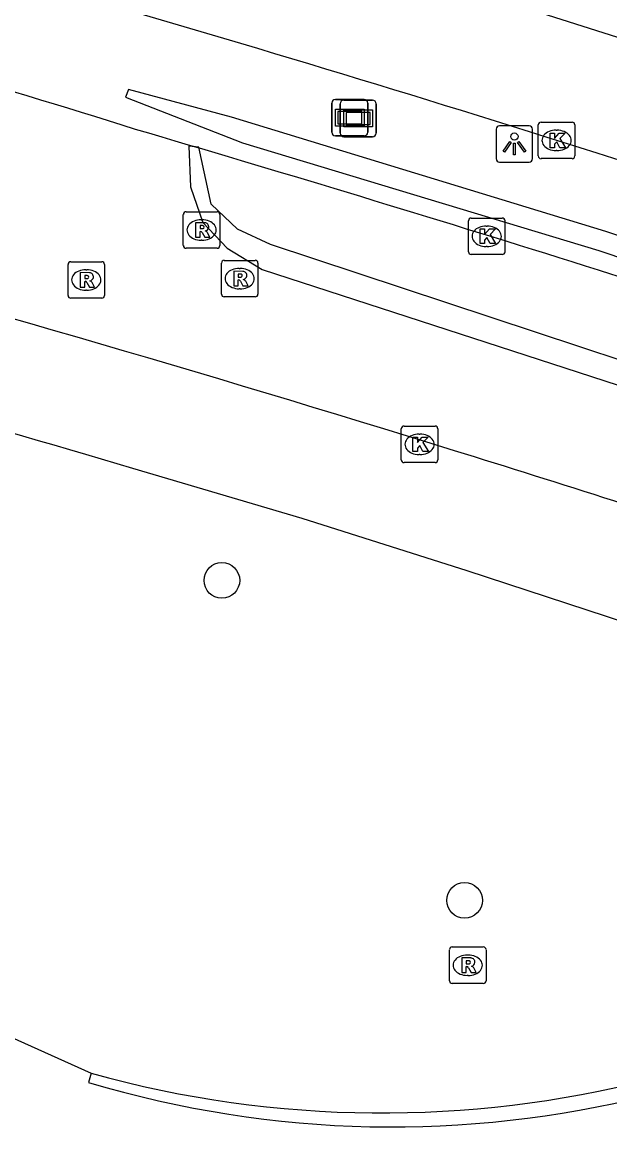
# Model space of a CAD drawing. Extents: x 161477 to 163040, y 383680 to 384868.
# Drawn here: x 162366.71 to 162382.82, y 384768.67 to 384798.93 of the extents above; entities that cross this region are included whole.
import ezdxf

# ---------------------------------------------------------------- set-up
doc = ezdxf.new("R2010")
doc.units = 0
for name, color, linetype in [('IMGEO_Boom', 7, 'Continuous'), ('IMGEO_Kolk', 7, 'Continuous'), ('IMGEO_Lichtpunt', 7, 'Continuous'), ('IMGEO_Loofbos', 7, 'Continuous'), ('IMGEO_Muur', 7, 'Continuous'), ('IMGEO_Rijbaan_lokaal_open', 7, 'Continuous'), ('IMGEO_Rijbaan_regionaal_gesloten', 7, 'Continuous'), ('IMGEO_Rioolput', 7, 'Continuous'), ('IMGEO_Verklikker', 7, 'Continuous'), ('IMGEO_Voetpad_open', 7, 'Continuous')]:
    doc.layers.add(name, color=color, linetype=linetype)

msp = doc.modelspace()

# ---------------------------------------------------------------- linework, layer by layer
at = {"layer": 'IMGEO_Boom'}
for centre in [(162372.181, 384783.635), (162378.833, 384774.871)]:
    msp.add_circle(centre, 0.489, dxfattribs=at)
at = {"layer": 'IMGEO_Kolk'}
for p, q in [((162380.853, 384795.26), (162380.853, 384796.112)), ((162380.928, 384796.186), (162381.78, 384796.186)), ((162381.854, 384796.112), (162381.854, 384795.26)), ((162381.341, 384795.966), (162381.366, 384795.966)), ((162381.78, 384795.186), (162380.928, 384795.186)), ((162381.364, 384795.406), (162381.339, 384795.406)), ((162378.939, 384792.634), (162378.939, 384793.486)), ((162379.014, 384793.56), (162379.866, 384793.56)), ((162379.94, 384793.486), (162379.94, 384792.634)), ((162379.427, 384793.34), (162379.452, 384793.34)), ((162379.45, 384792.78), (162379.425, 384792.78)), ((162379.866, 384792.56), (162379.014, 384792.56)), ((162377.098, 384786.936), (162377.098, 384787.788)), ((162377.173, 384787.862), (162378.025, 384787.862)), ((162377.586, 384787.642), (162377.611, 384787.642)), ((162378.099, 384787.788), (162378.099, 384786.936)), ((162377.609, 384787.082), (162377.584, 384787.082)), ((162378.025, 384786.862), (162377.173, 384786.862))]:
    msp.add_line(p, q, dxfattribs=at)
for points in [[(162380.853, 384795.26), (162380.853, 384796.112)], [(162380.928, 384796.186), (162381.78, 384796.186)], [(162381.854, 384796.112), (162381.854, 384795.26)], [(162381.174, 384795.886), (162381.297, 384795.886), (162381.297, 384795.735), (162381.427, 384795.886), (162381.591, 384795.886), (162381.445, 384795.735), (162381.598, 384795.486), (162381.446, 384795.486), (162381.361, 384795.65), (162381.297, 384795.583), (162381.297, 384795.486), (162381.174, 384795.486), (162381.174, 384795.886)], [(162381.78, 384795.186), (162380.928, 384795.186)], [(162378.939, 384792.634), (162378.939, 384793.486)], [(162379.014, 384793.56), (162379.866, 384793.56)], [(162379.94, 384793.486), (162379.94, 384792.634)], [(162379.26, 384793.26), (162379.383, 384793.26), (162379.383, 384793.109), (162379.513, 384793.26), (162379.677, 384793.26), (162379.531, 384793.109), (162379.684, 384792.86), (162379.532, 384792.86), (162379.447, 384793.024), (162379.383, 384792.957), (162379.383, 384792.86), (162379.26, 384792.86), (162379.26, 384793.26)], [(162379.866, 384792.56), (162379.014, 384792.56)], [(162377.098, 384786.936), (162377.098, 384787.788)], [(162377.173, 384787.862), (162378.025, 384787.862)], [(162378.099, 384787.788), (162378.099, 384786.936)], [(162377.419, 384787.562), (162377.542, 384787.562), (162377.542, 384787.411), (162377.672, 384787.562), (162377.836, 384787.562), (162377.69, 384787.411), (162377.843, 384787.162), (162377.691, 384787.162), (162377.606, 384787.326), (162377.542, 384787.259), (162377.542, 384787.162), (162377.419, 384787.162), (162377.419, 384787.562)], [(162378.025, 384786.862), (162377.173, 384786.862)]]:
    msp.add_lwpolyline(points, dxfattribs=at)
for centre, start, end in [((162380.93, 384796.11), 91.552, 178.448), ((162380.93, 384796.11), 91.552, 178.448), ((162381.778, 384796.11), 1.552, 88.448), ((162381.778, 384796.11), 1.552, 88.448), ((162380.93, 384795.262), 181.552, 268.448), ((162380.93, 384795.262), 181.552, 268.448), ((162381.778, 384795.262), 271.552, 358.448), ((162381.778, 384795.262), 271.552, 358.448), ((162379.016, 384793.484), 91.552, 178.448), ((162379.016, 384793.484), 91.552, 178.448), ((162379.864, 384793.484), 1.552, 88.448), ((162379.864, 384793.484), 1.552, 88.448), ((162379.016, 384792.636), 181.552, 268.448), ((162379.016, 384792.636), 181.552, 268.448), ((162379.864, 384792.636), 271.552, 358.448), ((162379.864, 384792.636), 271.552, 358.448), ((162377.175, 384787.786), 91.552, 178.448), ((162377.175, 384787.786), 91.552, 178.448), ((162378.023, 384787.786), 1.552, 88.448), ((162378.023, 384787.786), 1.552, 88.448), ((162377.175, 384786.938), 181.552, 268.448), ((162377.175, 384786.938), 181.552, 268.448), ((162378.023, 384786.938), 271.552, 358.448), ((162378.023, 384786.938), 271.552, 358.448)]:
    msp.add_arc(centre, 0.0765, start, end, dxfattribs=at)
for centre, major_axis, ratio, start_param, end_param in [((162381.34, 384795.686), (-0.387, 0.002), 0.722429, 4.712389, 7.853982), ((162381.365, 384795.686), (-0.39, 0.002), 0.717154, 1.570796, 4.712389), ((162379.426, 384793.06), (-0.387, 0.002), 0.722429, 4.712389, 7.853982), ((162379.451, 384793.06), (-0.39, 0.002), 0.717154, 1.570796, 4.712389), ((162377.585, 384787.362), (-0.387, 0.002), 0.722429, 4.712389, 7.853982), ((162377.61, 384787.362), (-0.39, 0.002), 0.717154, 1.570796, 4.712389)]:
    msp.add_ellipse(centre, major_axis=major_axis, ratio=ratio, start_param=start_param, end_param=end_param, dxfattribs=at)
at = {"layer": 'IMGEO_Lichtpunt'}
for p, q in [((162380.601, 384796.088), (162379.793, 384796.088)), ((162380.601, 384796.088), (162379.793, 384796.088)), ((162379.699, 384795.993), (162379.699, 384795.186)), ((162379.699, 384795.993), (162379.699, 384795.186)), ((162380.695, 384795.186), (162380.695, 384795.993)), ((162380.695, 384795.186), (162380.695, 384795.993)), ((162379.793, 384795.092), (162380.601, 384795.092)), ((162379.793, 384795.092), (162380.601, 384795.092))]:
    msp.add_line(p, q, dxfattribs=at)
for points in [[(162380.073, 384795.657), (162380.112, 384795.629), (162379.924, 384795.367), (162379.886, 384795.394), (162380.073, 384795.657)], [(162380.175, 384795.609), (162380.222, 384795.609), (162380.222, 384795.287), (162380.175, 384795.287), (162380.175, 384795.609)], [(162380.285, 384795.629), (162380.323, 384795.656), (162380.51, 384795.394), (162380.471, 384795.366), (162380.285, 384795.629)]]:
    msp.add_lwpolyline(points, dxfattribs=at)
msp.add_circle((162380.198, 384795.791), 0.0994, dxfattribs=at)
for centre, start, end in [((162379.793, 384795.993), 90, 180), ((162379.793, 384795.993), 90, 180), ((162380.601, 384795.993), 0, 90), ((162380.601, 384795.993), 0, 90), ((162379.793, 384795.186), 180, 270), ((162379.793, 384795.186), 180, 270), ((162380.601, 384795.186), 270, 0), ((162380.601, 384795.186), 270, 360)]:
    msp.add_arc(centre, 0.0946, start, end, dxfattribs=at)
at = {"layer": 'IMGEO_Loofbos'}
msp.add_lwpolyline([(162319.862, 384798.876), (162360.817, 384773.633), (162368.598, 384770.136)], dxfattribs=at)
at = {"layer": 'IMGEO_Muur'}
for points in [[(162393.406, 384789.542), (162387.839, 384791.458), (162382.704, 384793.193), (162372.443, 384796.323), (162369.625, 384797.085), (162369.542, 384796.869), (162372.744, 384795.616), (162382.513, 384792.675), (162387.64, 384790.943), (162393.172, 384789.065)], [(162391.695, 384786.826), (162391.686, 384786.829), (162373.516, 384792.832), (162372.614, 384793.253), (162371.891, 384793.936), (162371.55, 384795.5), (162371.28, 384795.53), (162371.32, 384794.417), (162371.661, 384793.434), (162372.323, 384792.732), (162373.286, 384792.15), (162391.338, 384786.285)], [(162368.598, 384770.136), (162368.528, 384769.886)]]:
    msp.add_lwpolyline(points, dxfattribs=at)
for centre, radius, start, end in [((162376.575, 384798.836), 29.788, 254.4661, 314.0271), ((162376.848, 384797.631), 28.966, 253.3079, 314.7101)]:
    msp.add_arc(centre, radius, start, end, dxfattribs=at)
at = {"layer": 'IMGEO_Rijbaan_lokaal_open'}
for centre, radius, start, end in [((162307.178, 384598.506), 207.177, 72.40195, 75.83899), ((162200.486, 384213.44), 600.745, 72.757133, 76.879163), ((162181.404, 384152.997), 670.026, 71.594156, 73.668199), ((162235.5, 384325.417), 483.421, 71.70176, 72.78648)]:
    msp.add_arc(centre, radius, start, end, dxfattribs=at)
at = {"layer": 'IMGEO_Rijbaan_regionaal_gesloten'}
msp.add_lwpolyline([(162171.371, 384827.274), (162187.355, 384826.802), (162196.18, 384826.503), (162204.219, 384826.204), (162216.71, 384825.748), (162233.393, 384825.048), (162245.739, 384824.383), (162253.754, 384823.789), (162265.687, 384822.704), (162277.619, 384821.363), (162285.572, 384820.332), (162297.465, 384818.543), (162309.268, 384816.486), (162321.122, 384814.26), (162332.85, 384811.806), (162344.68, 384809.194), (162356.896, 384806.095), (162369.528, 384802.665), (162381.099, 384799.126), (162393.008, 384795.35), (162396.506, 384794.123)], dxfattribs=at)
msp.add_arc((162211.65, 384257.321), 564.48, 71.84302, 75.00221, dxfattribs=at)
at = {"layer": 'IMGEO_Rioolput'}
for p, q in [((162371.125, 384792.806), (162371.125, 384793.658)), ((162371.2, 384793.732), (162372.052, 384793.732)), ((162372.126, 384793.658), (162372.126, 384792.806)), ((162371.613, 384793.512), (162371.638, 384793.512)), ((162371.636, 384792.952), (162371.611, 384792.952)), ((162372.052, 384792.732), (162371.2, 384792.732)), ((162367.965, 384791.438), (162367.965, 384792.29)), ((162368.04, 384792.364), (162368.892, 384792.364)), ((162368.453, 384792.144), (162368.478, 384792.144)), ((162368.966, 384792.29), (162368.966, 384791.438)), ((162372.169, 384791.475), (162372.169, 384792.327)), ((162372.244, 384792.401), (162373.096, 384792.401)), ((162372.657, 384792.181), (162372.682, 384792.181)), ((162373.17, 384792.327), (162373.17, 384791.475)), ((162368.476, 384791.584), (162368.451, 384791.584)), ((162372.68, 384791.621), (162372.655, 384791.621)), ((162368.892, 384791.364), (162368.04, 384791.364)), ((162373.096, 384791.401), (162372.244, 384791.401)), ((162378.419, 384772.668), (162378.419, 384773.52)), ((162378.494, 384773.594), (162379.346, 384773.594)), ((162378.907, 384773.374), (162378.932, 384773.374)), ((162379.42, 384773.52), (162379.42, 384772.668)), ((162378.93, 384772.814), (162378.905, 384772.814)), ((162379.346, 384772.594), (162378.494, 384772.594))]:
    msp.add_line(p, q, dxfattribs=at)
for points in [[(162371.125, 384792.806), (162371.125, 384793.658)], [(162371.2, 384793.732), (162372.052, 384793.732)], [(162372.126, 384793.658), (162372.126, 384792.806)], [(162371.714, 384793.43), (162371.462, 384793.432), (162371.462, 384793.032)], [(162371.64, 384793.351), (162371.586, 384793.351), (162371.586, 384793.27)], [(162371.462, 384793.032), (162371.586, 384793.032), (162371.586, 384793.194), (162371.597, 384793.194)], [(162371.586, 384793.27), (162371.638, 384793.27)], [(162371.644, 384793.165), (162371.715, 384793.032), (162371.855, 384793.032), (162371.79, 384793.158)], [(162372.052, 384792.732), (162371.2, 384792.732)], [(162367.965, 384791.438), (162367.965, 384792.29)], [(162368.04, 384792.364), (162368.892, 384792.364)], [(162368.966, 384792.29), (162368.966, 384791.438)], [(162372.169, 384791.475), (162372.169, 384792.327)], [(162372.244, 384792.401), (162373.096, 384792.401)], [(162373.17, 384792.327), (162373.17, 384791.475)], [(162368.554, 384792.062), (162368.302, 384792.064), (162368.302, 384791.664)], [(162368.48, 384791.983), (162368.426, 384791.983), (162368.426, 384791.902)], [(162368.426, 384791.902), (162368.478, 384791.902)], [(162372.758, 384792.099), (162372.506, 384792.101), (162372.506, 384791.701)], [(162372.506, 384791.701), (162372.63, 384791.701), (162372.63, 384791.863), (162372.641, 384791.863)], [(162372.684, 384792.02), (162372.63, 384792.02), (162372.63, 384791.939)], [(162372.63, 384791.939), (162372.682, 384791.939)], [(162372.688, 384791.834), (162372.759, 384791.701), (162372.899, 384791.701), (162372.834, 384791.827)], [(162368.302, 384791.664), (162368.426, 384791.664), (162368.426, 384791.826), (162368.437, 384791.826)], [(162368.484, 384791.797), (162368.555, 384791.664), (162368.695, 384791.664), (162368.63, 384791.79)], [(162368.892, 384791.364), (162368.04, 384791.364)], [(162373.096, 384791.401), (162372.244, 384791.401)], [(162378.419, 384772.668), (162378.419, 384773.52)], [(162378.494, 384773.594), (162379.346, 384773.594)], [(162379.42, 384773.52), (162379.42, 384772.668)], [(162379.008, 384773.292), (162378.756, 384773.294), (162378.756, 384772.894)], [(162378.934, 384773.213), (162378.88, 384773.213), (162378.88, 384773.132)], [(162378.88, 384773.132), (162378.932, 384773.132)], [(162378.756, 384772.894), (162378.88, 384772.894), (162378.88, 384773.056), (162378.891, 384773.056)], [(162378.938, 384773.027), (162379.009, 384772.894), (162379.149, 384772.894), (162379.084, 384773.02)], [(162379.346, 384772.594), (162378.494, 384772.594)]]:
    msp.add_lwpolyline(points, dxfattribs=at)
for centre, radius, start, end in [((162371.202, 384793.656), 0.0765, 91.552, 178.448), ((162371.202, 384793.656), 0.0765, 91.552, 178.448), ((162372.05, 384793.656), 0.0765, 1.552, 88.448), ((162372.05, 384793.656), 0.0765, 1.552, 88.448), ((162371.646, 384793.255), 0.0964, 77.0061, 93.1865), ((162371.66, 384793.312), 0.0378, 276.6634, 79.6772), ((162371.713, 384793.32), 0.109, 350.3612, 89.416), ((162371.596, 384793.141), 0.0533, 26.0293, 88.6989), ((162371.622, 384793.459), 0.19, 274.7715, 282.9687), ((162371.711, 384793.32), 0.112, 277.5842, 350.9817), ((162371.695, 384793.105), 0.108, 29.5134, 73.7905), ((162371.202, 384792.808), 0.0765, 181.552, 268.448), ((162371.202, 384792.808), 0.0765, 181.552, 268.448), ((162372.05, 384792.808), 0.0765, 271.552, 358.448), ((162372.05, 384792.808), 0.0765, 271.552, 358.448), ((162368.042, 384792.288), 0.0765, 91.552, 178.448), ((162368.042, 384792.288), 0.0765, 91.552, 178.448), ((162368.89, 384792.288), 0.0765, 1.552, 88.448), ((162368.89, 384792.288), 0.0765, 1.552, 88.448), ((162372.246, 384792.325), 0.0765, 91.552, 178.448), ((162372.246, 384792.325), 0.0765, 91.552, 178.448), ((162373.094, 384792.325), 0.0765, 1.552, 88.448), ((162373.094, 384792.325), 0.0765, 1.552, 88.448), ((162368.462, 384792.091), 0.19, 274.7715, 282.9687), ((162368.486, 384791.887), 0.0964, 77.0061, 93.1865), ((162368.5, 384791.944), 0.0378, 276.6634, 79.6772), ((162368.553, 384791.952), 0.109, 350.3612, 89.416), ((162368.551, 384791.952), 0.112, 277.5842, 350.9817), ((162368.535, 384791.737), 0.108, 29.5134, 73.7905), ((162372.64, 384791.81), 0.0533, 26.0293, 88.6989), ((162372.666, 384792.128), 0.19, 274.7715, 282.9687), ((162372.69, 384791.924), 0.0964, 77.0061, 93.1865), ((162372.704, 384791.981), 0.0378, 276.6634, 79.6772), ((162372.757, 384791.989), 0.109, 350.3612, 89.416), ((162372.755, 384791.989), 0.112, 277.5842, 350.9817), ((162372.739, 384791.774), 0.108, 29.5134, 73.7905), ((162368.436, 384791.773), 0.0533, 26.0293, 88.6989), ((162368.042, 384791.44), 0.0765, 181.552, 268.448), ((162368.042, 384791.44), 0.0765, 181.552, 268.448), ((162368.89, 384791.44), 0.0765, 271.552, 358.448), ((162368.89, 384791.44), 0.0765, 271.552, 358.448), ((162372.246, 384791.477), 0.0765, 181.552, 268.448), ((162372.246, 384791.477), 0.0765, 181.552, 268.448), ((162373.094, 384791.477), 0.0765, 271.552, 358.448), ((162373.094, 384791.477), 0.0765, 271.552, 358.448), ((162378.496, 384773.518), 0.0765, 91.552, 178.448), ((162378.496, 384773.518), 0.0765, 91.552, 178.448), ((162379.344, 384773.518), 0.0765, 1.552, 88.448), ((162379.344, 384773.518), 0.0765, 1.552, 88.448), ((162378.916, 384773.321), 0.19, 274.7715, 282.9687), ((162378.94, 384773.117), 0.0964, 77.0061, 93.1865), ((162378.954, 384773.174), 0.0378, 276.6634, 79.6772), ((162379.007, 384773.182), 0.109, 350.3612, 89.416), ((162379.005, 384773.182), 0.112, 277.5842, 350.9817), ((162378.989, 384772.967), 0.108, 29.5134, 73.7905), ((162378.89, 384773.003), 0.0533, 26.0293, 88.6989), ((162378.496, 384772.67), 0.0765, 181.552, 268.448), ((162378.496, 384772.67), 0.0765, 181.552, 268.448), ((162379.344, 384772.67), 0.0765, 271.552, 358.448), ((162379.344, 384772.67), 0.0765, 271.552, 358.448)]:
    msp.add_arc(centre, radius, start, end, dxfattribs=at)
for centre, major_axis, ratio, start_param, end_param in [((162371.612, 384793.232), (-0.387, 0.002), 0.722429, 4.712389, 7.853982), ((162371.637, 384793.232), (-0.39, 0.002), 0.717154, 1.570796, 4.712389), ((162368.452, 384791.864), (-0.387, 0.002), 0.722429, 4.712389, 7.853982), ((162368.477, 384791.864), (-0.39, 0.002), 0.717154, 1.570796, 4.712389), ((162372.656, 384791.901), (-0.387, 0.002), 0.722429, 4.712389, 7.853982), ((162372.681, 384791.901), (-0.39, 0.002), 0.717154, 1.570796, 4.712389), ((162378.906, 384773.094), (-0.387, 0.002), 0.722429, 4.712389, 7.853982), ((162378.931, 384773.094), (-0.39, 0.002), 0.717154, 1.570796, 4.712389)]:
    msp.add_ellipse(centre, major_axis=major_axis, ratio=ratio, start_param=start_param, end_param=end_param, dxfattribs=at)
at = {"layer": 'IMGEO_Verklikker'}
for p, q in [((162375.192, 384795.909), (162375.192, 384796.709)), ((162375.192, 384796.709), (162375.192, 384795.909)), ((162375.292, 384796.809), (162376.082, 384796.809)), ((162376.082, 384796.809), (162375.292, 384796.809)), ((162375.421, 384795.888), (162375.421, 384796.688)), ((162375.421, 384796.688), (162375.421, 384795.888)), ((162375.521, 384796.788), (162376.311, 384796.788)), ((162376.311, 384796.788), (162375.521, 384796.788)), ((162376.182, 384796.709), (162376.182, 384795.909)), ((162376.182, 384795.909), (162376.182, 384796.709)), ((162376.411, 384796.688), (162376.411, 384795.888)), ((162376.411, 384795.888), (162376.411, 384796.688)), ((162376.082, 384795.809), (162375.292, 384795.809)), ((162375.292, 384795.809), (162376.082, 384795.809)), ((162376.311, 384795.788), (162375.521, 384795.788)), ((162375.521, 384795.788), (162376.311, 384795.788))]:
    msp.add_line(p, q, dxfattribs=at)
for points in [[(162375.293, 384796.541), (162376.081, 384796.541), (162376.081, 384796.077), (162375.293, 384796.077), (162375.293, 384796.541)], [(162375.358, 384796.476), (162375.358, 384796.142), (162376.016, 384796.142), (162376.016, 384796.476), (162375.358, 384796.476)], [(162375.522, 384796.52), (162376.31, 384796.52), (162376.31, 384796.056), (162375.522, 384796.056), (162375.522, 384796.52)], [(162375.587, 384796.455), (162375.587, 384796.121), (162376.245, 384796.121), (162376.245, 384796.455), (162375.587, 384796.455)]]:
    msp.add_lwpolyline(points, dxfattribs=at)
for centre, start, end in [((162375.292, 384796.709), 90, 180), ((162375.292, 384796.709), 90, 180), ((162375.521, 384796.688), 90, 180), ((162375.521, 384796.688), 90, 180), ((162376.082, 384796.709), 0, 90), ((162376.082, 384796.709), 360, 90), ((162376.311, 384796.688), 0, 90), ((162376.311, 384796.688), 360, 90), ((162375.292, 384795.909), 180, 270), ((162375.292, 384795.909), 180, 270), ((162375.521, 384795.888), 180, 270), ((162375.521, 384795.888), 180, 270), ((162376.082, 384795.909), 270, 0), ((162376.082, 384795.909), 270, 0), ((162376.311, 384795.888), 270, 0), ((162376.311, 384795.888), 270, 0)]:
    msp.add_arc(centre, 0.1, start, end, dxfattribs=at)
at = {"layer": 'IMGEO_Voetpad_open'}
msp.add_lwpolyline([(162389.581, 384783.62), (162387.892, 384781.058), (162387.682, 384781.018), (162378.905, 384783.9), (162374.385, 384785.33), (162369.745, 384786.702)], dxfattribs=at)
msp.add_arc((162220.722, 384282.501), 525.763, 73.53423, 76.6719, dxfattribs=at)

doc.saveas('drawing.dxf')
